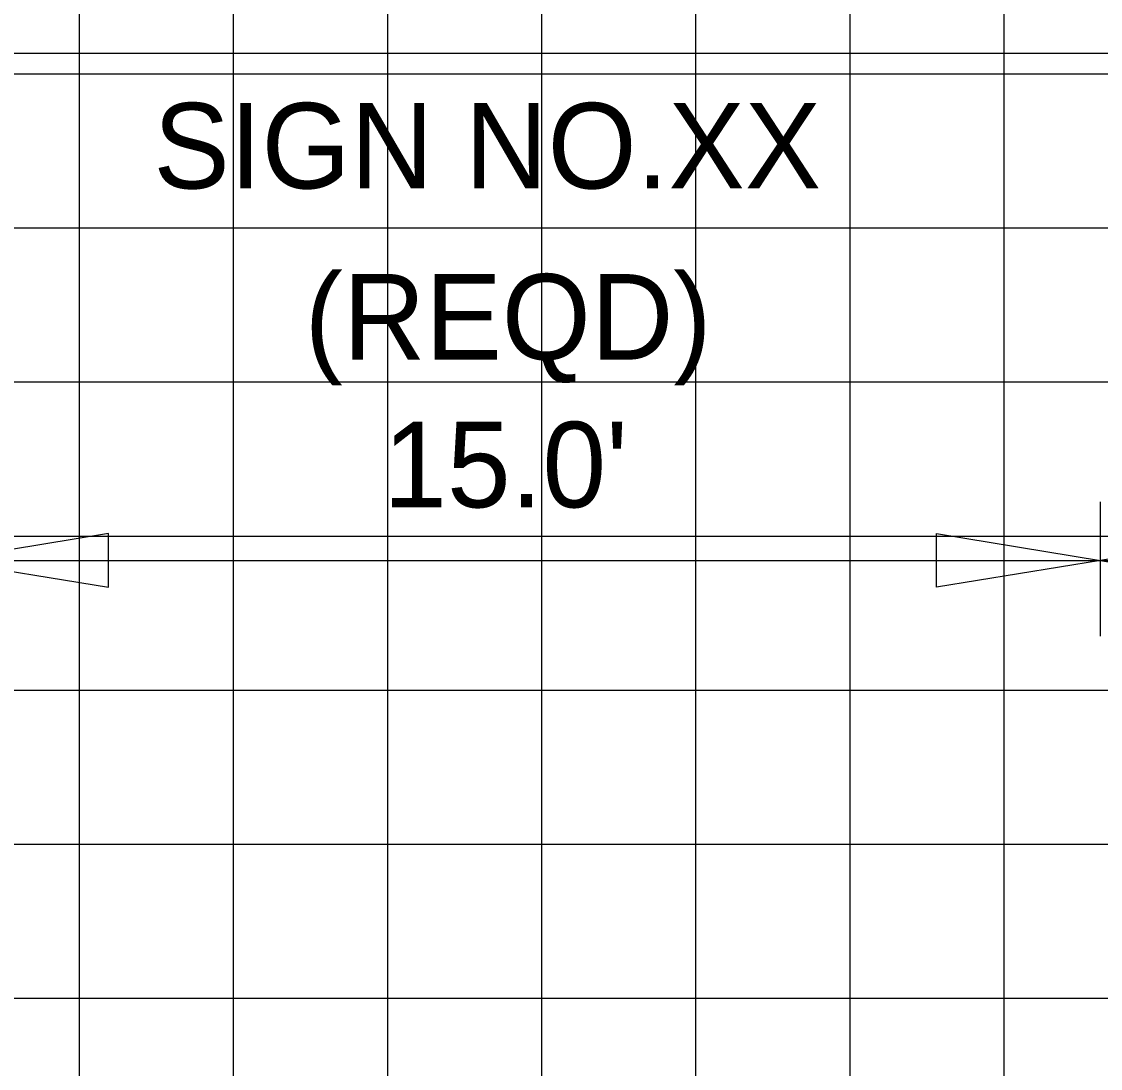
# Model space of a CAD drawing. Extents: x 1797809 to 2198143, y 249608 to 1237864.
# Drawn here: x 2195945.96 to 2195959.96, y 1237299.2 to 1237312.78 of the extents above; entities that cross this region are included whole.
import ezdxf

# ---------------------------------------------------------------- set-up
doc = ezdxf.new("R2010")
doc.units = 0
for name, color, linetype in [('3', 7, 'Continuous'), ('GSDIMS', 7, 'Continuous'), ('GSSHT', 7, 'Continuous'), ('Level 55', 7, 'Continuous')]:
    doc.layers.add(name, color=color, linetype=linetype)

msp = doc.modelspace()

# ---------------------------------------------------------------- linework, layer by layer
at = {"layer": '3'}
msp.add_line((2195936.245, 1237312.374), (2196027.667, 1237312.374), dxfattribs=at)
at = {"layer": 'GSDIMS'}
for p, q in [((2195959.956, 1237304.806), (2195959.956, 1237306.548)), ((2195944.956, 1237305.79), (2195959.956, 1237305.79)), ((2195959.956, 1237305.79), (2195978.964, 1237305.79))]:
    msp.add_line(p, q, dxfattribs=at)
for points in [[(2195944.956, 1237305.79), (2195947.084, 1237305.443), (2195947.084, 1237306.137)], [(2195959.956, 1237305.79), (2195957.827, 1237305.443), (2195957.827, 1237306.137)], [(2195959.956, 1237305.79), (2195962.084, 1237305.443), (2195962.084, 1237306.137)]]:
    msp.add_lwpolyline(points, close=True, dxfattribs=at)
at = {"layer": 'GSSHT'}
for p, q in [((2195946.707, 1237258.106), (2195946.707, 1237318.106)), ((2195948.707, 1237258.106), (2195948.707, 1237318.106)), ((2195950.707, 1237258.106), (2195950.707, 1237318.106)), ((2195952.707, 1237258.106), (2195952.707, 1237318.106)), ((2195954.707, 1237258.106), (2195954.707, 1237318.106)), ((2195956.707, 1237258.106), (2195956.707, 1237318.106)), ((2195958.707, 1237258.106), (2195958.707, 1237318.106)), ((2195924.707, 1237312.106), (2196054.707, 1237312.106)), ((2195924.707, 1237310.106), (2196054.707, 1237310.106)), ((2195924.707, 1237308.106), (2196054.707, 1237308.106)), ((2195924.707, 1237306.106), (2196054.707, 1237306.106)), ((2195924.707, 1237304.106), (2196054.707, 1237304.106)), ((2195924.707, 1237302.106), (2196054.707, 1237302.106)), ((2195924.707, 1237300.106), (2196054.707, 1237300.106))]:
    msp.add_line(p, q, dxfattribs=at)

# ---------------------------------------------------------------- texts
at = {"layer": 'Level 55'}
for s, p in [('SIGN NO.XX', (2195947.667, 1237310.617)), ('(REQD)', (2195949.63, 1237308.396)), ("15.0'", (2195950.651, 1237306.478))]:
    msp.add_text(s, height=1.1105, dxfattribs=at).set_placement(p)

doc.saveas('drawing.dxf')
